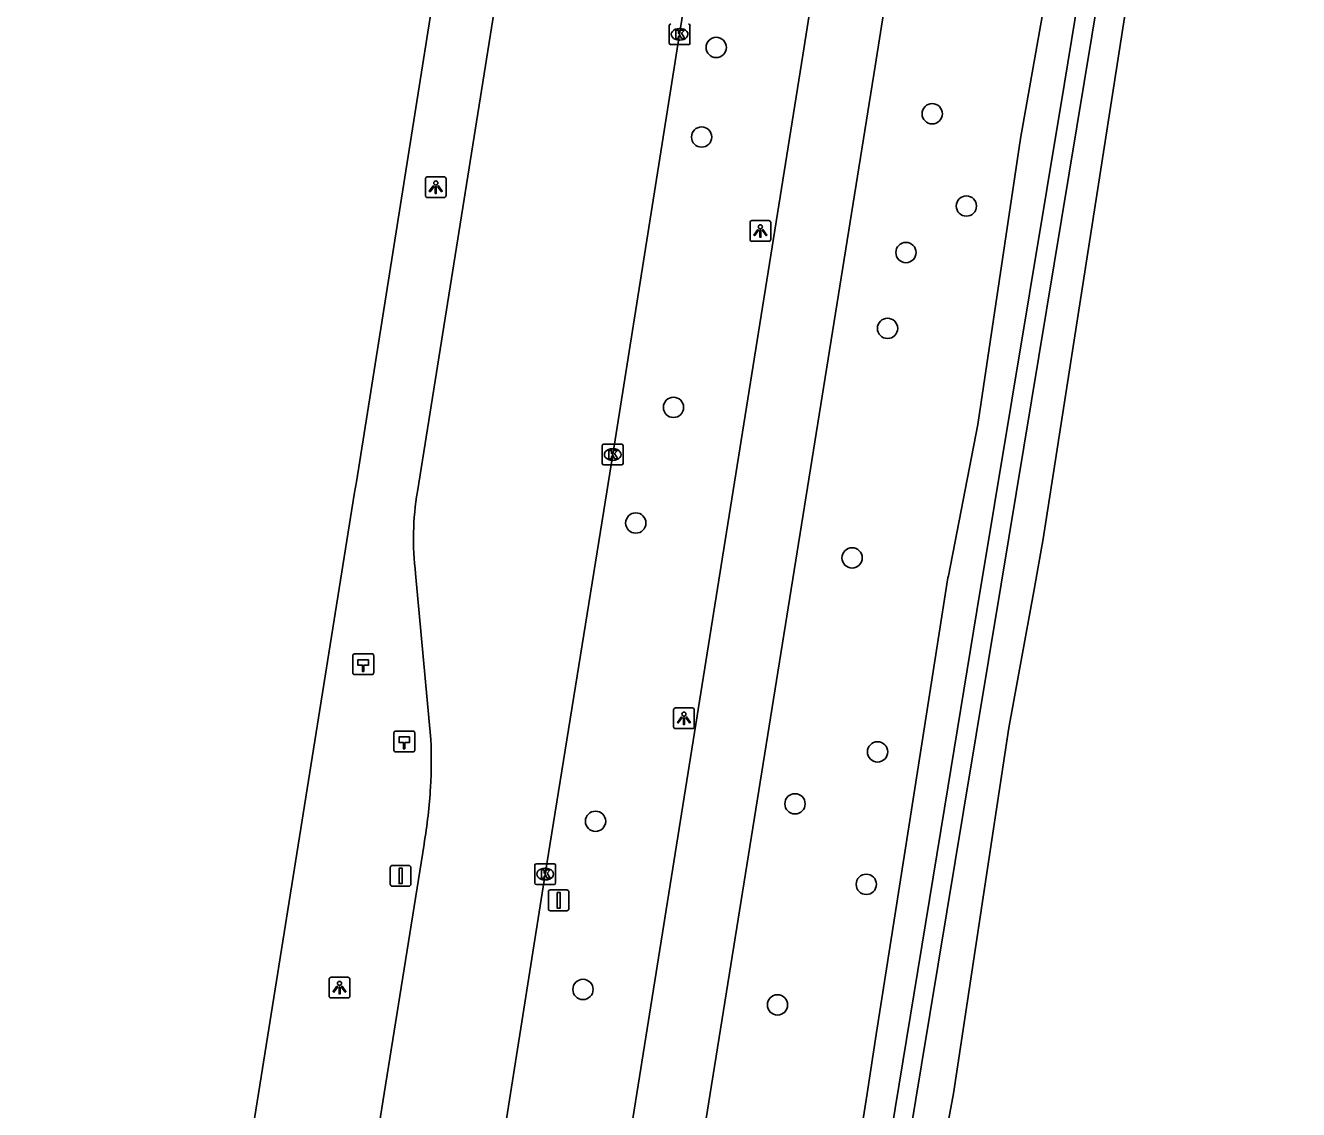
# Model space of a CAD drawing. Extents: x 160203 to 161526, y 379529 to 381797.
# Drawn here: x 160330.3 to 160391.6, y 380499.2 to 380551.5 of the extents above; entities that cross this region are included whole.
import ezdxf

# ---------------------------------------------------------------- set-up
doc = ezdxf.new("R2010")
doc.units = 0
for name, color, linetype in [('IMGEO_Berm_groen', 7, 'Continuous'), ('IMGEO_Boom', 7, 'Continuous'), ('IMGEO_Fietspad_gesloten', 7, 'Continuous'), ('IMGEO_Grasland_agrarisch', 7, 'Continuous'), ('IMGEO_Hectometerpaal', 7, 'Continuous'), ('IMGEO_Kolk', 7, 'Continuous'), ('IMGEO_Lichtpunt', 7, 'Continuous'), ('IMGEO_Rijbaan_regionaal_gesloten', 7, 'Continuous'), ('IMGEO_Verkeersbordpaal', 7, 'Continuous'), ('IMGEO_Waterloop', 7, 'Continuous')]:
    doc.layers.add(name, color=color, linetype=linetype)

msp = doc.modelspace()

# ---------------------------------------------------------------- linework, layer by layer
at = {"layer": 'IMGEO_Berm_groen'}
msp.add_lwpolyline([(160352.684, 380385.815), (160356.287, 380408.516), (160361.612, 380442.808), (160363.62, 380454.848), (160364.253, 380457.684), (160365.385, 380465.491), (160366.679, 380472.607), (160367.782, 380480.751), (160370.802, 380500), (160371.249, 380502.852), (160372.818, 380512.852), (160374.702, 380524.857), (160374.72, 380524.951), (160376.133, 380532.248), (160378.196, 380546.027), (160380.328, 380558.075), (160380.897, 380562.583), (160383.168, 380574.421), (160385.043, 380587.001), (160386.211, 380592.747), (160387.862, 380603.942)], dxfattribs=at)
at = {"layer": 'IMGEO_Boom'}
for centre in [(160363.538, 380550.42), (160373.942, 380547.226), (160362.835, 380546.104), (160375.589, 380542.778), (160372.679, 380540.537), (160371.79, 380536.882), (160361.479, 380533.074), (160359.662, 380527.501), (160370.085, 380525.819), (160371.312, 380516.469), (160367.333, 380513.967), (160357.725, 380513.124), (160370.768, 380510.087), (160357.119, 380505.022), (160366.49, 380504.277)]:
    msp.add_circle(centre, 0.489, dxfattribs=at)
at = {"layer": 'IMGEO_Fietspad_gesloten'}
for points in [[(160380.205, 380606.406), (160371.189, 380549.526), (160367.433, 380526.109), (160363.246, 380500), (160361.784, 380490.887), (160355.339, 380450.611)], [(160374.855, 380595.163), (160367.706, 380550.056), (160363.967, 380526.659), (160359.706, 380500), (160358.293, 380491.158), (160351.85, 380450.983)]]:
    msp.add_lwpolyline(points, dxfattribs=at)
at = {"layer": 'IMGEO_Grasland_agrarisch'}
msp.add_lwpolyline([(160391.591, 380603.409), (160387.523, 380579.574), (160379.296, 380526.737), (160378.851, 380524.294), (160377.634, 380517.623), (160376.818, 380512.224), (160375.308, 380502.238), (160374.97, 380500), (160372.848, 380488.626), (160370.146, 380472.104), (160369.369, 380465.742), (160366.989, 380450.176), (160364.586, 380436.343), (160363.043, 380425.732), (160361.825, 380419.072), (160360.362, 380409.1), (160358.765, 380400.008), (160356.87, 380389.591), (160356.183, 380385.289)], dxfattribs=at)
at = {"layer": 'IMGEO_Hectometerpaal'}
for p, q in [((160346.035, 380521.109), (160346.035, 380520.268)), ((160346.035, 380521.109), (160346.035, 380520.268)), ((160346.951, 380521.193), (160346.11, 380521.193)), ((160346.951, 380521.193), (160346.11, 380521.193)), ((160347.035, 380520.277), (160347.035, 380521.118)), ((160347.035, 380520.277), (160347.035, 380521.118)), ((160346.119, 380520.193), (160346.96, 380520.193)), ((160346.119, 380520.193), (160346.96, 380520.193)), ((160348.014, 380517.388), (160348.014, 380516.547)), ((160348.014, 380517.388), (160348.014, 380516.547)), ((160348.93, 380517.472), (160348.089, 380517.472)), ((160348.93, 380517.472), (160348.089, 380517.472)), ((160349.014, 380516.556), (160349.014, 380517.397)), ((160349.014, 380516.556), (160349.014, 380517.397)), ((160348.098, 380516.472), (160348.939, 380516.472)), ((160348.098, 380516.472), (160348.939, 380516.472))]:
    msp.add_line(p, q, dxfattribs=at)
for points in [[(160346.56, 380520.337), (160346.5, 380520.337), (160346.5, 380520.642), (160346.28, 380520.642), (160346.28, 380520.911), (160346.78, 380520.911), (160346.78, 380520.642), (160346.56, 380520.642), (160346.56, 380520.337)], [(160348.539, 380516.616), (160348.479, 380516.616), (160348.479, 380516.921), (160348.259, 380516.921), (160348.259, 380517.19), (160348.759, 380517.19), (160348.759, 380516.921), (160348.539, 380516.921), (160348.539, 380516.616)]]:
    msp.add_lwpolyline(points, dxfattribs=at)
for centre, start, end in [((160346.113, 380521.115), 92.4484, 184.28452), ((160346.113, 380521.115), 92.4484, 184.28452), ((160346.957, 380521.115), 2.4484, 94.28452), ((160346.957, 380521.115), 2.4484, 94.28452), ((160346.113, 380520.271), 182.4484, 274.28452), ((160346.113, 380520.271), 182.4484, 274.28452), ((160346.957, 380520.271), 272.4484, 4.28452), ((160346.957, 380520.271), 272.4484, 4.28452), ((160348.092, 380517.394), 92.4484, 184.28452), ((160348.092, 380517.394), 92.4484, 184.28452), ((160348.936, 380517.394), 2.4484, 94.28452), ((160348.936, 380517.394), 2.4484, 94.28452), ((160348.092, 380516.55), 182.4484, 274.28452), ((160348.092, 380516.55), 182.4484, 274.28452), ((160348.936, 380516.55), 272.4484, 4.28452), ((160348.936, 380516.55), 272.4484, 4.28452)]:
    msp.add_arc(centre, 0.0779, start, end, dxfattribs=at)
at = {"layer": 'IMGEO_Kolk'}
for p, q in [((160361.273, 380550.629), (160361.273, 380551.481)), ((160361.761, 380551.335), (160361.786, 380551.335)), ((160362.274, 380551.481), (160362.274, 380550.629)), ((160362.2, 380550.555), (160361.348, 380550.555)), ((160361.784, 380550.775), (160361.759, 380550.775)), ((160358.125, 380531.3), (160358.977, 380531.3)), ((160358.05, 380530.374), (160358.05, 380531.226)), ((160358.538, 380531.08), (160358.563, 380531.08)), ((160359.051, 380531.226), (160359.051, 380530.374)), ((160358.977, 380530.3), (160358.125, 380530.3)), ((160358.561, 380530.52), (160358.536, 380530.52)), ((160354.873, 380511.081), (160355.725, 380511.081)), ((160354.798, 380510.155), (160354.798, 380511.007)), ((160355.286, 380510.861), (160355.311, 380510.861)), ((160355.799, 380511.007), (160355.799, 380510.155)), ((160355.725, 380510.081), (160354.873, 380510.081)), ((160355.309, 380510.301), (160355.284, 380510.301))]:
    msp.add_line(p, q, dxfattribs=at)
for points in [[(160361.273, 380550.629), (160361.273, 380551.481)], [(160361.594, 380551.255), (160361.717, 380551.255), (160361.717, 380551.104), (160361.847, 380551.255), (160362.011, 380551.255), (160361.865, 380551.104), (160362.018, 380550.855), (160361.866, 380550.855), (160361.781, 380551.019), (160361.717, 380550.952), (160361.717, 380550.855), (160361.594, 380550.855), (160361.594, 380551.255)], [(160362.274, 380551.481), (160362.274, 380550.629)], [(160362.2, 380550.555), (160361.348, 380550.555)], [(160358.125, 380531.3), (160358.977, 380531.3)], [(160358.05, 380530.374), (160358.05, 380531.226)], [(160358.371, 380531), (160358.494, 380531), (160358.494, 380530.849), (160358.624, 380531), (160358.788, 380531), (160358.642, 380530.849), (160358.795, 380530.6), (160358.643, 380530.6), (160358.558, 380530.764), (160358.494, 380530.697), (160358.494, 380530.6), (160358.371, 380530.6), (160358.371, 380531)], [(160359.051, 380531.226), (160359.051, 380530.374)], [(160358.977, 380530.3), (160358.125, 380530.3)], [(160354.873, 380511.081), (160355.725, 380511.081)], [(160354.798, 380510.155), (160354.798, 380511.007)], [(160355.119, 380510.781), (160355.242, 380510.781), (160355.242, 380510.63), (160355.372, 380510.781), (160355.536, 380510.781), (160355.39, 380510.63), (160355.543, 380510.381), (160355.391, 380510.381), (160355.306, 380510.545), (160355.242, 380510.478), (160355.242, 380510.381), (160355.119, 380510.381), (160355.119, 380510.781)], [(160355.799, 380511.007), (160355.799, 380510.155)], [(160355.725, 380510.081), (160354.873, 380510.081)]]:
    msp.add_lwpolyline(points, dxfattribs=at)
for centre, start, end in [((160361.35, 380551.479), 91.55205, 178.44795), ((160361.35, 380551.479), 91.55205, 178.44795), ((160362.198, 380551.479), 1.55205, 88.44795), ((160362.198, 380551.479), 1.55205, 88.44795), ((160361.35, 380550.631), 181.55205, 268.44795), ((160361.35, 380550.631), 181.55205, 268.44795), ((160362.198, 380550.631), 271.55205, 358.44795), ((160362.198, 380550.631), 271.55205, 358.44795), ((160358.127, 380531.224), 91.55205, 178.44795), ((160358.127, 380531.224), 91.55205, 178.44795), ((160358.975, 380531.224), 1.55205, 88.44795), ((160358.975, 380531.224), 1.55205, 88.44795), ((160358.127, 380530.376), 181.55205, 268.44795), ((160358.127, 380530.376), 181.55205, 268.44795), ((160358.975, 380530.376), 271.55205, 358.44795), ((160358.975, 380530.376), 271.55205, 358.44795), ((160354.875, 380511.005), 91.55205, 178.44795), ((160354.875, 380511.005), 91.55205, 178.44795), ((160355.723, 380511.005), 1.55205, 88.44795), ((160355.723, 380511.005), 1.55205, 88.44795), ((160354.875, 380510.157), 181.55205, 268.44795), ((160354.875, 380510.157), 181.55205, 268.44795), ((160355.723, 380510.157), 271.55205, 358.44795), ((160355.723, 380510.157), 271.55205, 358.44795)]:
    msp.add_arc(centre, 0.0765, start, end, dxfattribs=at)
for centre, major_axis, ratio, start_param, end_param in [((160361.76, 380551.055), (-0.387, 0.002), 0.722429, 4.712389, 7.853982), ((160361.785, 380551.055), (-0.39, 0.002), 0.717154, 1.570796, 4.712389), ((160358.537, 380530.8), (-0.387, 0.002), 0.722429, 4.712389, 7.853982), ((160358.562, 380530.8), (-0.39, 0.002), 0.717154, 1.570796, 4.712389), ((160355.285, 380510.581), (-0.387, 0.002), 0.722429, 4.712389, 7.853982), ((160355.31, 380510.581), (-0.39, 0.002), 0.717154, 1.570796, 4.712389)]:
    msp.add_ellipse(centre, major_axis=major_axis, ratio=ratio, start_param=start_param, end_param=end_param, dxfattribs=at)
at = {"layer": 'IMGEO_Lichtpunt'}
for p, q in [((160350.431, 380544.186), (160349.623, 380544.186)), ((160350.431, 380544.186), (160349.623, 380544.186)), ((160349.529, 380544.091), (160349.529, 380543.284)), ((160349.529, 380544.091), (160349.529, 380543.284)), ((160350.525, 380543.284), (160350.525, 380544.091)), ((160350.525, 380543.284), (160350.525, 380544.091)), ((160349.623, 380543.19), (160350.431, 380543.19)), ((160349.623, 380543.19), (160350.431, 380543.19)), ((160365.166, 380541.978), (160365.166, 380541.171)), ((160365.166, 380541.978), (160365.166, 380541.171)), ((160366.068, 380542.073), (160365.26, 380542.073)), ((160366.068, 380542.073), (160365.26, 380542.073)), ((160366.162, 380541.171), (160366.162, 380541.978)), ((160366.162, 380541.171), (160366.162, 380541.978)), ((160365.26, 380541.077), (160366.068, 380541.077)), ((160365.26, 380541.077), (160366.068, 380541.077)), ((160361.483, 380518.492), (160361.483, 380517.685)), ((160361.483, 380518.492), (160361.483, 380517.685)), ((160362.385, 380518.587), (160361.577, 380518.587)), ((160362.385, 380518.587), (160361.577, 380518.587)), ((160362.479, 380517.685), (160362.479, 380518.492)), ((160362.479, 380517.685), (160362.479, 380518.492)), ((160361.577, 380517.591), (160362.385, 380517.591)), ((160361.577, 380517.591), (160362.385, 380517.591)), ((160344.891, 380505.514), (160344.891, 380504.707)), ((160344.891, 380505.514), (160344.891, 380504.707)), ((160345.793, 380505.609), (160344.985, 380505.609)), ((160345.793, 380505.609), (160344.985, 380505.609)), ((160345.887, 380504.707), (160345.887, 380505.514)), ((160345.887, 380504.707), (160345.887, 380505.514)), ((160344.985, 380504.613), (160345.793, 380504.613)), ((160344.985, 380504.613), (160345.793, 380504.613))]:
    msp.add_line(p, q, dxfattribs=at)
for points in [[(160349.903, 380543.755), (160349.942, 380543.727), (160349.754, 380543.465), (160349.716, 380543.492), (160349.903, 380543.755)], [(160350.005, 380543.707), (160350.052, 380543.707), (160350.052, 380543.385), (160350.005, 380543.385), (160350.005, 380543.707)], [(160350.115, 380543.727), (160350.153, 380543.754), (160350.34, 380543.492), (160350.301, 380543.464), (160350.115, 380543.727)], [(160365.54, 380541.642), (160365.579, 380541.614), (160365.391, 380541.352), (160365.353, 380541.379), (160365.54, 380541.642)], [(160365.642, 380541.594), (160365.689, 380541.594), (160365.689, 380541.272), (160365.642, 380541.272), (160365.642, 380541.594)], [(160365.752, 380541.614), (160365.79, 380541.641), (160365.977, 380541.379), (160365.938, 380541.351), (160365.752, 380541.614)], [(160361.857, 380518.156), (160361.896, 380518.128), (160361.708, 380517.866), (160361.67, 380517.893), (160361.857, 380518.156)], [(160361.959, 380518.108), (160362.006, 380518.108), (160362.006, 380517.786), (160361.959, 380517.786), (160361.959, 380518.108)], [(160362.069, 380518.128), (160362.107, 380518.155), (160362.294, 380517.893), (160362.255, 380517.865), (160362.069, 380518.128)], [(160345.265, 380505.178), (160345.304, 380505.15), (160345.116, 380504.888), (160345.078, 380504.915), (160345.265, 380505.178)], [(160345.367, 380505.13), (160345.414, 380505.13), (160345.414, 380504.808), (160345.367, 380504.808), (160345.367, 380505.13)], [(160345.477, 380505.15), (160345.515, 380505.177), (160345.702, 380504.915), (160345.663, 380504.887), (160345.477, 380505.15)]]:
    msp.add_lwpolyline(points, dxfattribs=at)
for centre in [(160350.028, 380543.889), (160365.665, 380541.776), (160361.982, 380518.29), (160345.39, 380505.312)]:
    msp.add_circle(centre, 0.0994, dxfattribs=at)
for centre, start, end in [((160349.623, 380544.091), 90, 180), ((160349.623, 380544.091), 90, 180), ((160350.431, 380544.091), 0, 90), ((160350.431, 380544.091), 0, 90), ((160349.623, 380543.284), 180, 270), ((160349.623, 380543.284), 180, 270), ((160350.431, 380543.284), 270, 0), ((160350.431, 380543.284), 270, 360), ((160365.26, 380541.978), 90, 180), ((160365.26, 380541.978), 90, 180), ((160366.068, 380541.978), 0, 90), ((160366.068, 380541.978), 0, 90), ((160365.26, 380541.171), 180, 270), ((160365.26, 380541.171), 180, 270), ((160366.068, 380541.171), 270, 0), ((160366.068, 380541.171), 270, 360), ((160361.577, 380518.492), 90, 180), ((160361.577, 380518.492), 90, 180), ((160362.385, 380518.492), 0, 90), ((160362.385, 380518.492), 0, 90), ((160361.577, 380517.685), 180, 270), ((160361.577, 380517.685), 180, 270), ((160362.385, 380517.685), 270, 0), ((160362.385, 380517.685), 270, 360), ((160344.985, 380505.514), 90, 180), ((160344.985, 380505.514), 90, 180), ((160345.793, 380505.514), 0, 90), ((160345.793, 380505.514), 0, 90), ((160344.985, 380504.707), 180, 270), ((160344.985, 380504.707), 180, 270), ((160345.793, 380504.707), 270, 0), ((160345.793, 380504.707), 270, 360)]:
    msp.add_arc(centre, 0.0946, start, end, dxfattribs=at)
at = {"layer": 'IMGEO_Rijbaan_regionaal_gesloten'}
for points in [[(160330.26, 380429.737), (160341.49, 380500), (160346.119, 380528.965), (160346.201, 380529.483), (160352.778, 380570.911), (160356.772, 380595.979)], [(160336.341, 380391.468), (160336.593, 380393.432), (160342.705, 380431.641), (160345.925, 380451.876), (160349.015, 380471.121), (160352.416, 380492.353), (160353.625, 380500), (160355.297, 380510.581), (160358.035, 380527.602), (160358.549, 380530.801), (160361.773, 380551.056), (160364.666, 380569.299), (160367.388, 380586.261)], [(160358.163, 380585.647), (160355.748, 380570.396), (160349.14, 380529.016)], [(160349.055, 380525.062), (160349.789, 380517.06)], [(160349.462, 380512.028), (160347.546, 380500), (160336.207, 380428.804)]]:
    msp.add_lwpolyline(points, dxfattribs=at)
for centre, radius, start, end in [((160363.138, 380526.737), 14.183, 170.75377, 186.78321), ((160326.406, 380516.079), 23.404, 356.79639, 2.40263), ((160325.828, 380516.097), 23.981, 350.23186, 356.83105)]:
    msp.add_arc(centre, radius, start, end, dxfattribs=at)
at = {"layer": 'IMGEO_Verkeersbordpaal'}
for p, q in [((160347.837, 380510.096), (160347.837, 380510.896)), ((160347.837, 380510.896), (160347.837, 380510.096)), ((160347.937, 380510.996), (160348.727, 380510.996)), ((160348.727, 380510.996), (160347.937, 380510.996)), ((160348.827, 380510.896), (160348.827, 380510.096)), ((160348.827, 380510.096), (160348.827, 380510.896)), ((160348.727, 380509.996), (160347.937, 380509.996)), ((160347.937, 380509.996), (160348.727, 380509.996)), ((160355.55, 380509.816), (160356.34, 380509.816)), ((160356.34, 380509.816), (160355.55, 380509.816)), ((160355.45, 380508.916), (160355.45, 380509.716)), ((160355.45, 380509.716), (160355.45, 380508.916)), ((160356.44, 380509.716), (160356.44, 380508.916)), ((160356.44, 380508.916), (160356.44, 380509.716)), ((160356.34, 380508.816), (160355.55, 380508.816)), ((160355.55, 380508.816), (160356.34, 380508.816))]:
    msp.add_line(p, q, dxfattribs=at)
for points in [[(160348.257, 380510.871), (160348.407, 380510.871), (160348.407, 380510.121), (160348.257, 380510.121), (160348.257, 380510.871)], [(160355.87, 380509.691), (160356.02, 380509.691), (160356.02, 380508.941), (160355.87, 380508.941), (160355.87, 380509.691)]]:
    msp.add_lwpolyline(points, dxfattribs=at)
for centre, start, end in [((160347.937, 380510.896), 90, 180), ((160347.937, 380510.896), 90, 180), ((160348.727, 380510.896), 0, 90), ((160348.727, 380510.896), 360, 90), ((160347.937, 380510.096), 180, 270), ((160347.937, 380510.096), 180, 270), ((160348.727, 380510.096), 270, 0), ((160348.727, 380510.096), 270, 0), ((160355.55, 380509.716), 90, 180), ((160355.55, 380509.716), 90, 180), ((160356.34, 380509.716), 0, 90), ((160356.34, 380509.716), 360, 90), ((160355.55, 380508.916), 180, 270), ((160355.55, 380508.916), 180, 270), ((160356.34, 380508.916), 270, 0), ((160356.34, 380508.916), 270, 0)]:
    msp.add_arc(centre, 0.1, start, end, dxfattribs=at)
at = {"layer": 'IMGEO_Waterloop'}
for points in [[(160390.283, 380602.648), (160386, 380577.395), (160377.268, 380524.546), (160375.458, 380513.613), (160373.434, 380501.388), (160370.437, 380483.285), (160366.048, 380454.705), (160360.368, 380418.754), (160355.719, 380389.323), (160355.227, 380386.102), (160354.2, 380386.268), (160354.809, 380390.039), (160357.778, 380408.419), (160361.753, 380433.029), (160367.445, 380469.514), (160370.699, 380490.376), (160372.531, 380501.536), (160374.537, 380513.764), (160376.097, 380523.266)], [(160376.097, 380523.266), (160380.322, 380548.695), (160383.152, 380566.044), (160383.778, 380570.588), (160386.91, 380590.134), (160389.078, 380602.852)]]:
    msp.add_lwpolyline(points, dxfattribs=at)

doc.saveas('drawing.dxf')
